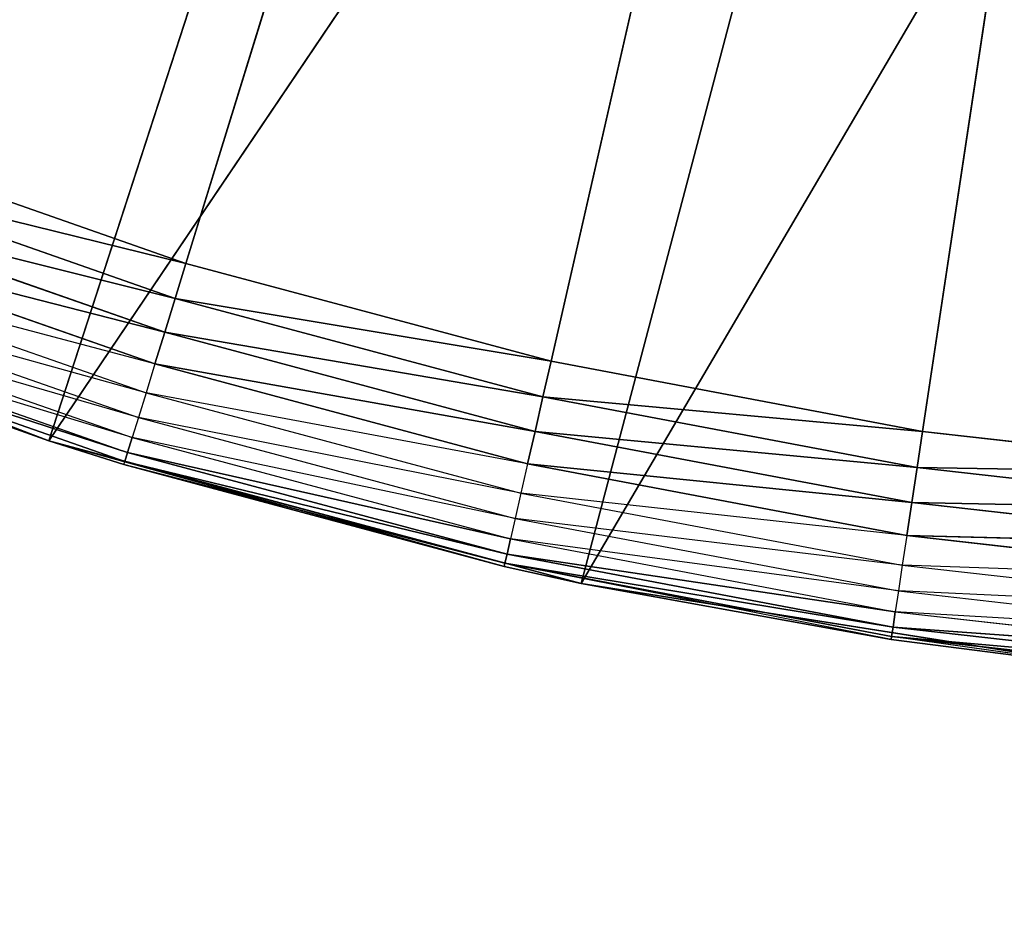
# Model space of a CAD drawing. Extents: x 0.1 to 17.7, y 0.1 to 17.7.
# Tile 379 of 656: x 15.9395 to 16.033, y 1.1602 to 1.2466. Entities that reach past the tile are written whole.
import ezdxf

# ---------------------------------------------------------------- set-up
doc = ezdxf.new("R2010")
doc.units = 0
doc.header["$LTSCALE"] = 2.54
doc.layers.get('0').update_dxf_attribs({"color": 13, "linetype": 'CONTINUOUS'})

# ---------------------------------------------------------------- blocks, each defined once
blk = doc.blocks.new('KOSZ_NA__MIECI_Z_POKRYWK__')
at = {"color": 0}
for p, q in [((16.096765, 1.68213, 10.3), (15.955283, 1.223455, 10.3)), ((16.096765, 1.68213, 10.3), (15.955283, 1.223455, 10.3)), ((15.989955, 1.214165, 10.3), (16.096765, 1.68213, 10.3)), ((15.989955, 1.214165, 10.3), (16.096765, 1.68213, 10.3)), ((16.025224, 1.207491, 10.3), (16.096765, 1.68213, 10.3)), ((16.025224, 1.207491, 10.3), (16.096765, 1.68213, 10.3)), ((15.942256, 1.206602, 10.5), (15.988609, 1.34926, 10.5)), ((15.942256, 1.206602, 10.5), (15.988609, 1.34926, 10.5)), ((15.942256, 1.206602, 10.5), (16.031181, 1.33833, 10.5)), ((15.942256, 1.206602, 10.5), (16.031181, 1.33833, 10.5)), ((15.992809, 1.193056, 10.5), (16.031181, 1.33833, 10.5)), ((15.992809, 1.193056, 10.5), (16.031181, 1.33833, 10.5)), ((15.992809, 1.193056, 10.5), (16.074788, 1.332821, 10.5)), ((15.992809, 1.193056, 10.5), (16.074788, 1.332821, 10.5)), ((15.955283, 1.223455, 10.3), (15.9214, 1.235311, 10.3)), ((15.955283, 1.223455, 10.3), (15.9214, 1.235311, 10.3)), ((15.920132, 1.232078, 10.300304), (15.954259, 1.220137, 10.300304)), ((15.955283, 1.223455, 10.3), (15.920132, 1.232078, 10.300304)), ((15.955283, 1.223455, 10.3), (15.920132, 1.232078, 10.300304)), ((15.920132, 1.232078, 10.300304), (15.954259, 1.220137, 10.300304)), ((15.918903, 1.228943, 10.301206), (15.953265, 1.216919, 10.301206)), ((15.954259, 1.220137, 10.300304), (15.918903, 1.228943, 10.301206)), ((15.954259, 1.220137, 10.300304), (15.918903, 1.228943, 10.301206)), ((15.918903, 1.228943, 10.301206), (15.953265, 1.216919, 10.301206)), ((15.953265, 1.216919, 10.301206), (15.917747, 1.226002, 10.302679)), ((15.953265, 1.216919, 10.301206), (15.917747, 1.226002, 10.302679)), ((15.917747, 1.226002, 10.302679), (15.952335, 1.2139, 10.302679)), ((15.942256, 1.206602, 10.5), (15.893396, 1.225357, 10.5)), ((15.942256, 1.206602, 10.5), (15.893396, 1.225357, 10.5)), ((15.916704, 1.223344, 10.304679), (15.951492, 1.211171, 10.304679)), ((15.952335, 1.2139, 10.302679), (15.916704, 1.223344, 10.304679)), ((15.955283, 1.223455, 10.3), (15.954259, 1.220137, 10.300304)), ((15.955283, 1.223455, 10.3), (15.954259, 1.220137, 10.300304)), ((15.989955, 1.214165, 10.3), (15.955283, 1.223455, 10.3)), ((15.989955, 1.214165, 10.3), (15.955283, 1.223455, 10.3)), ((15.915804, 1.221049, 10.307144), (15.950766, 1.208815, 10.307144)), ((15.951492, 1.211171, 10.304679), (15.915804, 1.221049, 10.307144)), ((15.954259, 1.220137, 10.300304), (15.953265, 1.216919, 10.301206)), ((15.954259, 1.220137, 10.300304), (15.953265, 1.216919, 10.301206)), ((15.954259, 1.220137, 10.300304), (15.989182, 1.210779, 10.300304)), ((15.989955, 1.214165, 10.3), (15.954259, 1.220137, 10.300304)), ((15.989955, 1.214165, 10.3), (15.954259, 1.220137, 10.300304)), ((15.954259, 1.220137, 10.300304), (15.989182, 1.210779, 10.300304)), ((15.915073, 1.219188, 10.31), (15.950177, 1.206904, 10.31)), ((15.950766, 1.208815, 10.307144), (15.915073, 1.219188, 10.31)), ((15.950177, 1.206904, 10.31), (15.914536, 1.217816, 10.31316)), ((15.914536, 1.217816, 10.31316), (15.949742, 1.205496, 10.31316)), ((15.942256, 1.206602, 10.5), (15.914095, 1.216693, 10.32)), ((15.914095, 1.216693, 10.32), (15.942256, 1.206602, 10.32)), ((15.942256, 1.206602, 10.5), (15.914095, 1.216693, 10.32)), ((15.942256, 1.206602, 10.32), (15.914206, 1.216976, 10.316527)), ((15.914206, 1.216976, 10.316527), (15.949477, 1.204634, 10.316527)), ((15.949742, 1.205496, 10.31316), (15.914206, 1.216976, 10.316527)), ((15.949742, 1.205496, 10.31316), (15.914206, 1.216976, 10.316527)), ((15.914206, 1.216976, 10.316527), (15.949477, 1.204634, 10.316527)), ((15.953265, 1.216919, 10.301206), (15.952335, 1.2139, 10.302679)), ((15.953265, 1.216919, 10.301206), (15.952335, 1.2139, 10.302679)), ((15.953265, 1.216919, 10.301206), (15.988432, 1.207496, 10.301206)), ((15.989182, 1.210779, 10.300304), (15.953265, 1.216919, 10.301206)), ((15.989182, 1.210779, 10.300304), (15.953265, 1.216919, 10.301206)), ((15.953265, 1.216919, 10.301206), (15.988432, 1.207496, 10.301206)), ((15.952335, 1.2139, 10.302679), (15.951492, 1.211171, 10.304679)), ((15.988432, 1.207496, 10.301206), (15.952335, 1.2139, 10.302679)), ((15.988432, 1.207496, 10.301206), (15.952335, 1.2139, 10.302679)), ((15.952335, 1.2139, 10.302679), (15.987729, 1.204416, 10.302679)), ((15.989955, 1.214165, 10.3), (15.989182, 1.210779, 10.300304)), ((15.989955, 1.214165, 10.3), (15.989182, 1.210779, 10.300304)), ((16.025224, 1.207491, 10.3), (15.989955, 1.214165, 10.3)), ((16.025224, 1.207491, 10.3), (15.989955, 1.214165, 10.3)), ((15.951492, 1.211171, 10.304679), (15.950766, 1.208815, 10.307144)), ((15.951492, 1.211171, 10.304679), (15.987094, 1.201631, 10.304679)), ((15.987729, 1.204416, 10.302679), (15.951492, 1.211171, 10.304679)), ((15.989182, 1.210779, 10.300304), (15.988432, 1.207496, 10.301206)), ((15.989182, 1.210779, 10.300304), (15.988432, 1.207496, 10.301206)), ((15.989182, 1.210779, 10.300304), (16.024707, 1.204057, 10.300304)), ((16.025224, 1.207491, 10.3), (15.989182, 1.210779, 10.300304)), ((16.025224, 1.207491, 10.3), (15.989182, 1.210779, 10.300304)), ((15.989182, 1.210779, 10.300304), (16.024707, 1.204057, 10.300304)), ((15.950766, 1.208815, 10.307144), (15.950177, 1.206904, 10.31)), ((15.950766, 1.208815, 10.307144), (15.986545, 1.199228, 10.307144)), ((15.987094, 1.201631, 10.304679), (15.950766, 1.208815, 10.307144)), ((15.988432, 1.207496, 10.301206), (15.987729, 1.204416, 10.302679)), ((15.988432, 1.207496, 10.301206), (15.987729, 1.204416, 10.302679)), ((15.988432, 1.207496, 10.301206), (16.024205, 1.200727, 10.301206)), ((16.024707, 1.204057, 10.300304), (15.988432, 1.207496, 10.301206)), ((16.024707, 1.204057, 10.300304), (15.988432, 1.207496, 10.301206)), ((15.988432, 1.207496, 10.301206), (16.024205, 1.200727, 10.301206)), ((16.025224, 1.207491, 10.3), (16.024707, 1.204057, 10.300304)), ((16.025224, 1.207491, 10.3), (16.024707, 1.204057, 10.300304)), ((16.060895, 1.203472, 10.3), (16.025224, 1.207491, 10.3)), ((16.060895, 1.203472, 10.3), (16.025224, 1.207491, 10.3)), ((15.942256, 1.206602, 10.32), (15.942256, 1.206602, 10.5)), ((15.942256, 1.206602, 10.32), (15.949387, 1.204344, 10.32)), ((15.949387, 1.204344, 10.32), (15.942256, 1.206602, 10.5)), ((15.942256, 1.206602, 10.32), (15.942256, 1.206602, 10.5)), ((15.949387, 1.204344, 10.32), (15.942256, 1.206602, 10.5)), ((15.985504, 1.194666, 10.32), (15.942256, 1.206602, 10.5)), ((15.985504, 1.194666, 10.32), (15.942256, 1.206602, 10.5)), ((15.992809, 1.193056, 10.5), (15.942256, 1.206602, 10.5)), ((15.992809, 1.193056, 10.5), (15.942256, 1.206602, 10.5)), ((15.942256, 1.206602, 10.32), (15.949477, 1.204634, 10.316527)), ((15.950177, 1.206904, 10.31), (15.949742, 1.205496, 10.31316)), ((15.986545, 1.199228, 10.307144), (15.950177, 1.206904, 10.31)), ((15.950177, 1.206904, 10.31), (15.986101, 1.197278, 10.31)), ((15.949742, 1.205496, 10.31316), (15.949477, 1.204634, 10.316527)), ((15.949742, 1.205496, 10.31316), (15.949477, 1.204634, 10.316527)), ((15.949742, 1.205496, 10.31316), (15.985773, 1.195842, 10.31316)), ((15.986101, 1.197278, 10.31), (15.949742, 1.205496, 10.31316)), ((15.986101, 1.197278, 10.31), (15.949742, 1.205496, 10.31316)), ((15.949742, 1.205496, 10.31316), (15.985773, 1.195842, 10.31316)), ((15.949387, 1.204344, 10.32), (15.949477, 1.204634, 10.316527)), ((15.949387, 1.204344, 10.32), (15.985504, 1.194666, 10.32)), ((15.949387, 1.204344, 10.32), (15.985504, 1.194666, 10.32)), ((15.949387, 1.204344, 10.32), (15.985571, 1.194963, 10.316527)), ((15.949387, 1.204344, 10.32), (15.985571, 1.194963, 10.316527)), ((15.949477, 1.204634, 10.316527), (15.985571, 1.194963, 10.316527)), ((15.985773, 1.195842, 10.31316), (15.949477, 1.204634, 10.316527)), ((15.985773, 1.195842, 10.31316), (15.949477, 1.204634, 10.316527)), ((15.949477, 1.204634, 10.316527), (15.985571, 1.194963, 10.316527)), ((15.987729, 1.204416, 10.302679), (15.987094, 1.201631, 10.304679)), ((16.024205, 1.200727, 10.301206), (15.987729, 1.204416, 10.302679)), ((16.024205, 1.200727, 10.301206), (15.987729, 1.204416, 10.302679)), ((15.987729, 1.204416, 10.302679), (16.023734, 1.197603, 10.302679)), ((16.024707, 1.204057, 10.300304), (16.024205, 1.200727, 10.301206)), ((16.024707, 1.204057, 10.300304), (16.024205, 1.200727, 10.301206)), ((16.024707, 1.204057, 10.300304), (16.060635, 1.200009, 10.300304)), ((16.060895, 1.203472, 10.3), (16.024707, 1.204057, 10.300304)), ((16.060895, 1.203472, 10.3), (16.024707, 1.204057, 10.300304)), ((16.024707, 1.204057, 10.300304), (16.060635, 1.200009, 10.300304)), ((15.987094, 1.201631, 10.304679), (15.986545, 1.199228, 10.307144)), ((15.987094, 1.201631, 10.304679), (16.023308, 1.194779, 10.304679)), ((16.023734, 1.197603, 10.302679), (15.987094, 1.201631, 10.304679)), ((16.024205, 1.200727, 10.301206), (16.023734, 1.197603, 10.302679)), ((16.024205, 1.200727, 10.301206), (16.023734, 1.197603, 10.302679)), ((16.024205, 1.200727, 10.301206), (16.060384, 1.196651, 10.301206)), ((16.060635, 1.200009, 10.300304), (16.024205, 1.200727, 10.301206)), ((16.060635, 1.200009, 10.300304), (16.024205, 1.200727, 10.301206)), ((16.024205, 1.200727, 10.301206), (16.060384, 1.196651, 10.301206)), ((15.986545, 1.199228, 10.307144), (15.986101, 1.197278, 10.31)), ((15.986545, 1.199228, 10.307144), (16.022942, 1.192342, 10.307144)), ((16.023308, 1.194779, 10.304679), (15.986545, 1.199228, 10.307144)), ((15.986101, 1.197278, 10.31), (15.985773, 1.195842, 10.31316)), ((15.986101, 1.197278, 10.31), (15.985773, 1.195842, 10.31316)), ((16.022942, 1.192342, 10.307144), (15.986101, 1.197278, 10.31)), ((15.986101, 1.197278, 10.31), (16.022643, 1.190364, 10.31)), ((16.023734, 1.197603, 10.302679), (16.023308, 1.194779, 10.304679)), ((16.060384, 1.196651, 10.301206), (16.023734, 1.197603, 10.302679)), ((16.060384, 1.196651, 10.301206), (16.023734, 1.197603, 10.302679)), ((16.023734, 1.197603, 10.302679), (16.060147, 1.1935, 10.302679)), ((15.985504, 1.194666, 10.32), (15.985571, 1.194963, 10.316527)), ((15.985773, 1.195842, 10.31316), (15.985571, 1.194963, 10.316527)), ((15.985773, 1.195842, 10.31316), (15.985571, 1.194963, 10.316527)), ((15.992809, 1.193056, 10.32), (15.985571, 1.194963, 10.316527)), ((16.022244, 1.187715, 10.32), (15.985571, 1.194963, 10.316527)), ((15.985571, 1.194963, 10.316527), (16.022289, 1.188015, 10.316527)), ((16.022423, 1.188907, 10.31316), (15.985571, 1.194963, 10.316527)), ((16.022423, 1.188907, 10.31316), (15.985571, 1.194963, 10.316527)), ((15.985571, 1.194963, 10.316527), (16.022289, 1.188015, 10.316527)), ((15.985773, 1.195842, 10.31316), (16.022423, 1.188907, 10.31316)), ((16.022643, 1.190364, 10.31), (15.985773, 1.195842, 10.31316)), ((16.022643, 1.190364, 10.31), (15.985773, 1.195842, 10.31316)), ((15.985773, 1.195842, 10.31316), (16.022423, 1.188907, 10.31316)), ((15.985504, 1.194666, 10.32), (15.992809, 1.193056, 10.5)), ((15.985504, 1.194666, 10.32), (15.992809, 1.193056, 10.32)), ((15.985504, 1.194666, 10.32), (15.992809, 1.193056, 10.5)), ((16.023308, 1.194779, 10.304679), (16.022942, 1.192342, 10.307144)), ((16.023308, 1.194779, 10.304679), (16.059933, 1.190653, 10.304679)), ((16.060147, 1.1935, 10.302679), (16.023308, 1.194779, 10.304679)), ((15.992809, 1.193056, 10.32), (15.992809, 1.193056, 10.5)), ((15.992809, 1.193056, 10.32), (15.992809, 1.193056, 10.5)), ((15.992809, 1.193056, 10.32), (16.022244, 1.187715, 10.32)), ((16.022244, 1.187715, 10.32), (15.992809, 1.193056, 10.5)), ((16.022244, 1.187715, 10.32), (15.992809, 1.193056, 10.5)), ((16.044501, 1.184869, 10.5), (15.992809, 1.193056, 10.5)), ((16.044501, 1.184869, 10.5), (15.992809, 1.193056, 10.5)), ((16.022942, 1.192342, 10.307144), (16.022643, 1.190364, 10.31)), ((16.022942, 1.192342, 10.307144), (16.059749, 1.188194, 10.307144)), ((16.059933, 1.190653, 10.304679), (16.022942, 1.192342, 10.307144)), ((16.022643, 1.190364, 10.31), (16.022423, 1.188907, 10.31316)), ((16.022643, 1.190364, 10.31), (16.022423, 1.188907, 10.31316)), ((16.059749, 1.188194, 10.307144), (16.022643, 1.190364, 10.31)), ((16.022643, 1.190364, 10.31), (16.059599, 1.1862, 10.31)), ((16.022423, 1.188907, 10.31316), (16.022289, 1.188015, 10.316527)), ((16.022423, 1.188907, 10.31316), (16.022289, 1.188015, 10.316527)), ((16.022423, 1.188907, 10.31316), (16.059489, 1.184731, 10.31316)), ((16.059599, 1.1862, 10.31), (16.022423, 1.188907, 10.31316)), ((16.059599, 1.1862, 10.31), (16.022423, 1.188907, 10.31316)), ((16.022423, 1.188907, 10.31316), (16.059489, 1.184731, 10.31316)), ((16.022244, 1.187715, 10.32), (16.022289, 1.188015, 10.316527)), ((16.022244, 1.187715, 10.32), (16.044501, 1.184869, 10.5)), ((16.022244, 1.187715, 10.32), (16.044501, 1.184869, 10.32)), ((16.022244, 1.187715, 10.32), (16.044501, 1.184869, 10.5)), ((16.044501, 1.184869, 10.32), (16.022289, 1.188015, 10.316527)), ((16.022289, 1.188015, 10.316527), (16.059422, 1.183831, 10.316527)), ((16.059489, 1.184731, 10.31316), (16.022289, 1.188015, 10.316527)), ((16.059489, 1.184731, 10.31316), (16.022289, 1.188015, 10.316527)), ((16.022289, 1.188015, 10.316527), (16.059422, 1.183831, 10.316527))]:
    blk.add_line(p, q, dxfattribs=at)
mesh = blk.add_polyface(dxfattribs=at)
corners = [(17.496765, 0.28213, 31.5), (0.296764, 0.28213, 31.5), (0.296764, 17.48213, 31.5)]
mesh.append_faces([[corners[k] for k in face] for face in [(0, 1, 2)]], dxfattribs={"color": 0})
mesh = blk.add_polyface(dxfattribs=at)
corners = [(17.496765, 0.28213, 31.5), (0.296764, 17.48213, 31.5), (17.496765, 17.48213, 31.5)]
mesh.append_faces([[corners[k] for k in face] for face in [(0, 1, 2)]], dxfattribs={"color": 0})
mesh = blk.add_polyface(dxfattribs=at)
corners = [(17.496765, 17.48213, 31.6), (9.296765, 8.88213, 31.6), (17.496765, 0.28213, 31.6)]
mesh.append_faces([[corners[k] for k in face] for face in [(0, 1, 2)]], dxfattribs={"color": 0})
mesh = blk.add_polyface(dxfattribs=at)
corners = [(17.496765, 0.28213, 31.6), (9.296765, 8.88213, 31.6), (9.290688, 8.812671, 31.6)]
mesh.append_faces([[corners[k] for k in face] for face in [(0, 1, 2)]], dxfattribs={"color": 0})
mesh = blk.add_polyface(dxfattribs=at)
corners = [(17.496765, 0.28213, 31.6), (9.290688, 8.812671, 31.6), (9.272642, 8.745322, 31.6)]
mesh.append_faces([[corners[k] for k in face] for face in [(0, 1, 2)]], dxfattribs={"color": 0})
mesh = blk.add_polyface(dxfattribs=at)
corners = [(17.496765, 0.28213, 31.6), (9.272642, 8.745322, 31.6), (9.243175, 8.68213, 31.6)]
mesh.append_faces([[corners[k] for k in face] for face in [(0, 1, 2)]], dxfattribs={"color": 0})
mesh = blk.add_polyface(dxfattribs=at)
corners = [(17.496765, 0.28213, 31.6), (9.243175, 8.68213, 31.6), (9.203182, 8.625015, 31.6)]
mesh.append_faces([[corners[k] for k in face] for face in [(0, 1, 2)]], dxfattribs={"color": 0})
mesh = blk.add_polyface(dxfattribs=at)
corners = [(17.496765, 0.28213, 31.6), (9.203182, 8.625015, 31.6), (9.15388, 8.575713, 31.6)]
mesh.append_faces([[corners[k] for k in face] for face in [(0, 1, 2)]], dxfattribs={"color": 0})
mesh = blk.add_polyface(dxfattribs=at)
corners = [(17.496765, 0.28213, 31.6), (9.15388, 8.575713, 31.6), (9.096765, 8.53572, 31.6)]
mesh.append_faces([[corners[k] for k in face] for face in [(0, 1, 2)]], dxfattribs={"color": 0})
mesh = blk.add_polyface(dxfattribs=at)
corners = [(17.496765, 0.28213, 31.6), (9.096765, 8.53572, 31.6), (9.033573, 8.506253, 31.6)]
mesh.append_faces([[corners[k] for k in face] for face in [(0, 1, 2)]], dxfattribs={"color": 0})
mesh = blk.add_polyface(dxfattribs=at)
corners = [(17.496765, 0.28213, 31.6), (9.033573, 8.506253, 31.6), (8.966224, 8.488207, 31.6)]
mesh.append_faces([[corners[k] for k in face] for face in [(0, 1, 2)]], dxfattribs={"color": 0})
mesh = blk.add_polyface(dxfattribs=at)
corners = [(17.496765, 0.28213, 31.6), (8.966224, 8.488207, 31.6), (8.896764, 8.48213, 31.6)]
mesh.append_faces([[corners[k] for k in face] for face in [(0, 1, 2)]], dxfattribs={"color": 0})
mesh = blk.add_polyface(dxfattribs=at)
corners = [(17.496765, 0.28213, 31.6), (8.896764, 8.48213, 31.6), (0.296764, 0.28213, 31.6)]
mesh.append_faces([[corners[k] for k in face] for face in [(0, 1, 2)]], dxfattribs={"color": 0})
mesh = blk.add_polyface(dxfattribs=at)
corners = [(16.096765, 1.68213, 10.3), (15.9214, 1.235311, 10.3), (15.888501, 1.249665, 10.3)]
mesh.append_faces([[corners[k] for k in face] for face in [(0, 1, 2)]], dxfattribs={"color": 0})
mesh = blk.add_polyface(dxfattribs=at)
corners = [(16.096765, 1.68213, 10.3), (15.955283, 1.223455, 10.3), (15.9214, 1.235311, 10.3)]
mesh.append_faces([[corners[k] for k in face] for face in [(0, 1, 2)]], dxfattribs={"color": 0})
mesh = blk.add_polyface(dxfattribs=at)
corners = [(16.096765, 1.68213, 10.3), (15.989955, 1.214165, 10.3), (15.955283, 1.223455, 10.3)]
mesh.append_faces([[corners[k] for k in face] for face in [(0, 1, 2)]], dxfattribs={"color": 0})
mesh = blk.add_polyface(dxfattribs=at)
corners = [(16.096765, 1.68213, 10.3), (16.025224, 1.207491, 10.3), (15.989955, 1.214165, 10.3)]
mesh.append_faces([[corners[k] for k in face] for face in [(0, 1, 2)]], dxfattribs={"color": 0})
mesh = blk.add_polyface(dxfattribs=at)
corners = [(16.096765, 1.68213, 10.3), (16.060895, 1.203472, 10.3), (16.025224, 1.207491, 10.3)]
mesh.append_faces([[corners[k] for k in face] for face in [(0, 1, 2)]], dxfattribs={"color": 0})
mesh = blk.add_polyface(dxfattribs=at)
corners = [(17.146765, 0.63213, 10.6), (1.941447, 1.621353, 10.6), (1.925657, 1.562423, 10.6)]
mesh.append_faces([[corners[k] for k in face] for face in [(0, 1, 2)]], dxfattribs={"color": 0})
mesh = blk.add_polyface(dxfattribs=at)
corners = [(17.146765, 0.63213, 10.6), (16.096765, 1.33213, 10.6), (1.941447, 1.621353, 10.6)]
mesh.append_faces([[corners[k] for k in face] for face in [(0, 1, 2)]], dxfattribs={"color": 0})
mesh = blk.add_polyface(dxfattribs=at)
corners = [(17.146765, 0.63213, 10.5), (1.899874, 1.50713, 10.5), (1.925657, 1.562423, 10.5)]
mesh.append_faces([[corners[k] for k in face] for face in [(0, 1, 2)]], dxfattribs={"color": 0})
mesh = blk.add_polyface(dxfattribs=at)
corners = [(17.146765, 0.63213, 10.6), (1.925657, 1.562423, 10.6), (1.899874, 1.50713, 10.6)]
mesh.append_faces([[corners[k] for k in face] for face in [(0, 1, 2)]], dxfattribs={"color": 0})
mesh = blk.add_polyface(dxfattribs=at)
corners = [(17.146765, 0.63213, 10.5), (1.925657, 1.562423, 10.5), (15.977057, 1.353238, 10.5)]
mesh.append_faces([[corners[k] for k in face] for face in [(0, 1, 2)]], dxfattribs={"color": 0})
mesh = blk.add_polyface(dxfattribs=at)
corners = [(17.146765, 0.63213, 10.5), (1.86488, 1.457154, 10.5), (1.899874, 1.50713, 10.5)]
mesh.append_faces([[corners[k] for k in face] for face in [(0, 1, 2)]], dxfattribs={"color": 0})
mesh = blk.add_polyface(dxfattribs=at)
corners = [(17.146765, 0.63213, 10.6), (1.899874, 1.50713, 10.6), (1.86488, 1.457154, 10.6)]
mesh.append_faces([[corners[k] for k in face] for face in [(0, 1, 2)]], dxfattribs={"color": 0})
mesh = blk.add_polyface(dxfattribs=at)
corners = [(17.146765, 0.63213, 10.5), (1.819863, 1.412451, 10.5), (1.86488, 1.457154, 10.5)]
mesh.append_faces([[corners[k] for k in face] for face in [(0, 1, 2)]], dxfattribs={"color": 0})
mesh = blk.add_polyface(dxfattribs=at)
corners = [(17.146765, 0.63213, 10.6), (1.86488, 1.457154, 10.6), (1.821741, 1.414015, 10.6)]
mesh.append_faces([[corners[k] for k in face] for face in [(0, 1, 2)]], dxfattribs={"color": 0})
mesh = blk.add_polyface(dxfattribs=at)
corners = [(17.146765, 0.63213, 10.6), (1.821741, 1.414015, 10.6), (1.771765, 1.379021, 10.6)]
mesh.append_faces([[corners[k] for k in face] for face in [(0, 1, 2)]], dxfattribs={"color": 0})
mesh = blk.add_polyface(dxfattribs=at)
corners = [(17.146765, 0.63213, 10.5), (1.771765, 1.379021, 10.5), (1.819863, 1.412451, 10.5)]
mesh.append_faces([[corners[k] for k in face] for face in [(0, 1, 2)]], dxfattribs={"color": 0})
mesh = blk.add_polyface(dxfattribs=at)
corners = [(17.146765, 0.63213, 10.5), (1.716472, 1.353238, 10.5), (1.771765, 1.379021, 10.5)]
mesh.append_faces([[corners[k] for k in face] for face in [(0, 1, 2)]], dxfattribs={"color": 0})
mesh = blk.add_polyface(dxfattribs=at)
corners = [(17.146765, 0.63213, 10.6), (1.771765, 1.379021, 10.6), (1.716472, 1.353238, 10.6)]
mesh.append_faces([[corners[k] for k in face] for face in [(0, 1, 2)]], dxfattribs={"color": 0})
mesh = blk.add_polyface(dxfattribs=at)
corners = [(15.947742, 1.365441, 10.5), (15.846765, 1.249117, 10.5), (15.893396, 1.225357, 10.5)]
mesh.append_faces([[corners[k] for k in face] for face in [(0, 1, 2)]], dxfattribs={"color": 0})
mesh = blk.add_polyface(dxfattribs=at)
corners = [(15.988609, 1.34926, 10.5), (15.947742, 1.365441, 10.5), (15.893396, 1.225357, 10.5)]
mesh.append_faces([[corners[k] for k in face] for face in [(0, 1, 2)]], dxfattribs={"color": 0})
mesh = blk.add_polyface(dxfattribs=at)
corners = [(17.146765, 0.63213, 10.5), (1.657542, 1.337447, 10.5), (1.716472, 1.353238, 10.5)]
mesh.append_faces([[corners[k] for k in face] for face in [(0, 1, 2)]], dxfattribs={"color": 0})
mesh = blk.add_polyface(dxfattribs=at)
corners = [(17.146765, 0.63213, 10.6), (1.716472, 1.353238, 10.6), (1.657542, 1.337447, 10.6)]
mesh.append_faces([[corners[k] for k in face] for face in [(0, 1, 2)]], dxfattribs={"color": 0})
mesh = blk.add_polyface(dxfattribs=at)
corners = [(17.146765, 0.63213, 10.5), (15.977057, 1.353238, 10.5), (16.035988, 1.337447, 10.5)]
mesh.append_faces([[corners[k] for k in face] for face in [(0, 1, 2)]], dxfattribs={"color": 0})
mesh = blk.add_polyface(dxfattribs=at)
corners = [(15.988609, 1.34926, 10.5), (15.893396, 1.225357, 10.5), (15.942256, 1.206602, 10.5)]
mesh.append_faces([[corners[k] for k in face] for face in [(0, 1, 2)]], dxfattribs={"color": 0})
mesh = blk.add_polyface(dxfattribs=at)
corners = [(16.031181, 1.33833, 10.5), (15.988609, 1.34926, 10.5), (15.942256, 1.206602, 10.5)]
mesh.append_faces([[corners[k] for k in face] for face in [(0, 1, 2)]], dxfattribs={"color": 0})
mesh = blk.add_polyface(dxfattribs=at)
corners = [(16.031181, 1.33833, 10.5), (15.942256, 1.206602, 10.5), (15.992809, 1.193056, 10.5)]
mesh.append_faces([[corners[k] for k in face] for face in [(0, 1, 2)]], dxfattribs={"color": 0})
mesh = blk.add_polyface(dxfattribs=at)
corners = [(16.074788, 1.332821, 10.5), (16.031181, 1.33833, 10.5), (15.992809, 1.193056, 10.5)]
mesh.append_faces([[corners[k] for k in face] for face in [(0, 1, 2)]], dxfattribs={"color": 0})
mesh = blk.add_polyface(dxfattribs=at)
corners = [(17.146765, 0.63213, 10.5), (0.546765, 0.63213, 10.5), (1.657542, 1.337447, 10.5)]
mesh.append_faces([[corners[k] for k in face] for face in [(0, 1, 2)]], dxfattribs={"color": 0})
mesh = blk.add_polyface(dxfattribs=at)
corners = [(17.146765, 0.63213, 10.6), (1.657542, 1.337447, 10.6), (0.546765, 0.63213, 10.6)]
mesh.append_faces([[corners[k] for k in face] for face in [(0, 1, 2)]], dxfattribs={"color": 0})
mesh = blk.add_polyface(dxfattribs=at)
corners = [(16.074788, 1.332821, 10.5), (15.992809, 1.193056, 10.5), (16.044501, 1.184869, 10.5)]
mesh.append_faces([[corners[k] for k in face] for face in [(0, 1, 2)]], dxfattribs={"color": 0})
mesh = blk.add_polyface(dxfattribs=at)
corners = [(15.955283, 1.223455, 10.3), (15.920132, 1.232078, 10.300304), (15.9214, 1.235311, 10.3)]
mesh.append_faces([[corners[k] for k in face] for face in [(0, 1, 2)]], dxfattribs={"color": 0})
mesh = blk.add_polyface(dxfattribs=at)
corners = [(15.954259, 1.220137, 10.300304), (15.918903, 1.228943, 10.301206), (15.920132, 1.232078, 10.300304)]
mesh.append_faces([[corners[k] for k in face] for face in [(0, 1, 2)]], dxfattribs={"color": 0})
mesh = blk.add_polyface(dxfattribs=at)
corners = [(15.955283, 1.223455, 10.3), (15.954259, 1.220137, 10.300304), (15.920132, 1.232078, 10.300304)]
mesh.append_faces([[corners[k] for k in face] for face in [(0, 1, 2)]], dxfattribs={"color": 0})
mesh = blk.add_polyface(dxfattribs=at)
corners = [(15.953265, 1.216919, 10.301206), (15.917747, 1.226002, 10.302679), (15.918903, 1.228943, 10.301206)]
mesh.append_faces([[corners[k] for k in face] for face in [(0, 1, 2)]], dxfattribs={"color": 0})
mesh = blk.add_polyface(dxfattribs=at)
corners = [(15.954259, 1.220137, 10.300304), (15.953265, 1.216919, 10.301206), (15.918903, 1.228943, 10.301206)]
mesh.append_faces([[corners[k] for k in face] for face in [(0, 1, 2)]], dxfattribs={"color": 0})
mesh = blk.add_polyface(dxfattribs=at)
corners = [(15.953265, 1.216919, 10.301206), (15.952335, 1.2139, 10.302679), (15.917747, 1.226002, 10.302679)]
mesh.append_faces([[corners[k] for k in face] for face in [(0, 1, 2)]], dxfattribs={"color": 0})
mesh = blk.add_polyface(dxfattribs=at)
corners = [(15.893396, 1.225357, 10.5), (15.914095, 1.216693, 10.32), (15.942256, 1.206602, 10.5)]
mesh.append_faces([[corners[k] for k in face] for face in [(0, 1, 2)]], dxfattribs={"color": 0})
mesh = blk.add_polyface(dxfattribs=at)
corners = [(15.989955, 1.214165, 10.3), (15.954259, 1.220137, 10.300304), (15.955283, 1.223455, 10.3)]
mesh.append_faces([[corners[k] for k in face] for face in [(0, 1, 2)]], dxfattribs={"color": 0})
mesh = blk.add_polyface(dxfattribs=at)
corners = [(15.989182, 1.210779, 10.300304), (15.953265, 1.216919, 10.301206), (15.954259, 1.220137, 10.300304)]
mesh.append_faces([[corners[k] for k in face] for face in [(0, 1, 2)]], dxfattribs={"color": 0})
mesh = blk.add_polyface(dxfattribs=at)
corners = [(15.989955, 1.214165, 10.3), (15.989182, 1.210779, 10.300304), (15.954259, 1.220137, 10.300304)]
mesh.append_faces([[corners[k] for k in face] for face in [(0, 1, 2)]], dxfattribs={"color": 0})
mesh = blk.add_polyface(dxfattribs=at)
corners = [(15.914206, 1.216976, 10.316527), (15.914536, 1.217816, 10.31316), (15.949742, 1.205496, 10.31316)]
mesh.append_faces([[corners[k] for k in face] for face in [(0, 1, 2)]], dxfattribs={"color": 0})
mesh = blk.add_polyface(dxfattribs=at)
corners = [(15.942256, 1.206602, 10.5), (15.914095, 1.216693, 10.32), (15.942256, 1.206602, 10.32)]
mesh.append_faces([[corners[k] for k in face] for face in [(0, 1, 2)]], dxfattribs={"color": 0})
mesh = blk.add_polyface(dxfattribs=at)
corners = [(15.942256, 1.206602, 10.32), (15.914206, 1.216976, 10.316527), (15.949477, 1.204634, 10.316527)]
mesh.append_faces([[corners[k] for k in face] for face in [(0, 1, 2)]], dxfattribs={"color": 0})
mesh = blk.add_polyface(dxfattribs=at)
corners = [(15.914206, 1.216976, 10.316527), (15.949742, 1.205496, 10.31316), (15.949477, 1.204634, 10.316527)]
mesh.append_faces([[corners[k] for k in face] for face in [(0, 1, 2)]], dxfattribs={"color": 0})
mesh = blk.add_polyface(dxfattribs=at)
corners = [(15.988432, 1.207496, 10.301206), (15.952335, 1.2139, 10.302679), (15.953265, 1.216919, 10.301206)]
mesh.append_faces([[corners[k] for k in face] for face in [(0, 1, 2)]], dxfattribs={"color": 0})
mesh = blk.add_polyface(dxfattribs=at)
corners = [(15.989182, 1.210779, 10.300304), (15.988432, 1.207496, 10.301206), (15.953265, 1.216919, 10.301206)]
mesh.append_faces([[corners[k] for k in face] for face in [(0, 1, 2)]], dxfattribs={"color": 0})
mesh = blk.add_polyface(dxfattribs=at)
corners = [(15.988432, 1.207496, 10.301206), (15.987729, 1.204416, 10.302679), (15.952335, 1.2139, 10.302679)]
mesh.append_faces([[corners[k] for k in face] for face in [(0, 1, 2)]], dxfattribs={"color": 0})
mesh = blk.add_polyface(dxfattribs=at)
corners = [(16.025224, 1.207491, 10.3), (15.989182, 1.210779, 10.300304), (15.989955, 1.214165, 10.3)]
mesh.append_faces([[corners[k] for k in face] for face in [(0, 1, 2)]], dxfattribs={"color": 0})
mesh = blk.add_polyface(dxfattribs=at)
corners = [(16.024707, 1.204057, 10.300304), (15.988432, 1.207496, 10.301206), (15.989182, 1.210779, 10.300304)]
mesh.append_faces([[corners[k] for k in face] for face in [(0, 1, 2)]], dxfattribs={"color": 0})
mesh = blk.add_polyface(dxfattribs=at)
corners = [(16.025224, 1.207491, 10.3), (16.024707, 1.204057, 10.300304), (15.989182, 1.210779, 10.300304)]
mesh.append_faces([[corners[k] for k in face] for face in [(0, 1, 2)]], dxfattribs={"color": 0})
mesh = blk.add_polyface(dxfattribs=at)
corners = [(16.024205, 1.200727, 10.301206), (15.987729, 1.204416, 10.302679), (15.988432, 1.207496, 10.301206)]
mesh.append_faces([[corners[k] for k in face] for face in [(0, 1, 2)]], dxfattribs={"color": 0})
mesh = blk.add_polyface(dxfattribs=at)
corners = [(16.024707, 1.204057, 10.300304), (16.024205, 1.200727, 10.301206), (15.988432, 1.207496, 10.301206)]
mesh.append_faces([[corners[k] for k in face] for face in [(0, 1, 2)]], dxfattribs={"color": 0})
mesh = blk.add_polyface(dxfattribs=at)
corners = [(16.060895, 1.203472, 10.3), (16.024707, 1.204057, 10.300304), (16.025224, 1.207491, 10.3)]
mesh.append_faces([[corners[k] for k in face] for face in [(0, 1, 2)]], dxfattribs={"color": 0})
mesh = blk.add_polyface(dxfattribs=at)
corners = [(15.942256, 1.206602, 10.5), (15.942256, 1.206602, 10.32), (15.949387, 1.204344, 10.32)]
mesh.append_faces([[corners[k] for k in face] for face in [(0, 1, 2)]], dxfattribs={"color": 0})
mesh = blk.add_polyface(dxfattribs=at)
corners = [(15.942256, 1.206602, 10.5), (15.949387, 1.204344, 10.32), (15.985504, 1.194666, 10.32)]
mesh.append_faces([[corners[k] for k in face] for face in [(0, 1, 2)]], dxfattribs={"color": 0})
mesh = blk.add_polyface(dxfattribs=at)
corners = [(15.942256, 1.206602, 10.5), (15.985504, 1.194666, 10.32), (15.992809, 1.193056, 10.5)]
mesh.append_faces([[corners[k] for k in face] for face in [(0, 1, 2)]], dxfattribs={"color": 0})
mesh = blk.add_polyface(dxfattribs=at)
corners = [(15.949742, 1.205496, 10.31316), (15.950177, 1.206904, 10.31), (15.986101, 1.197278, 10.31)]
mesh.append_faces([[corners[k] for k in face] for face in [(0, 1, 2)]], dxfattribs={"color": 0})
mesh = blk.add_polyface(dxfattribs=at)
corners = [(15.949477, 1.204634, 10.316527), (15.949742, 1.205496, 10.31316), (15.985773, 1.195842, 10.31316)]
mesh.append_faces([[corners[k] for k in face] for face in [(0, 1, 2)]], dxfattribs={"color": 0})
mesh = blk.add_polyface(dxfattribs=at)
corners = [(15.949742, 1.205496, 10.31316), (15.986101, 1.197278, 10.31), (15.985773, 1.195842, 10.31316)]
mesh.append_faces([[corners[k] for k in face] for face in [(0, 1, 2)]], dxfattribs={"color": 0})
mesh = blk.add_polyface(dxfattribs=at)
corners = [(15.949387, 1.204344, 10.32), (15.949477, 1.204634, 10.316527), (15.985571, 1.194963, 10.316527)]
mesh.append_faces([[corners[k] for k in face] for face in [(0, 1, 2)]], dxfattribs={"color": 0})
mesh = blk.add_polyface(dxfattribs=at)
corners = [(15.949387, 1.204344, 10.32), (15.985571, 1.194963, 10.316527), (15.985504, 1.194666, 10.32)]
mesh.append_faces([[corners[k] for k in face] for face in [(0, 1, 2)]], dxfattribs={"color": 0})
mesh = blk.add_polyface(dxfattribs=at)
corners = [(15.949477, 1.204634, 10.316527), (15.985773, 1.195842, 10.31316), (15.985571, 1.194963, 10.316527)]
mesh.append_faces([[corners[k] for k in face] for face in [(0, 1, 2)]], dxfattribs={"color": 0})
mesh = blk.add_polyface(dxfattribs=at)
corners = [(16.024205, 1.200727, 10.301206), (16.023734, 1.197603, 10.302679), (15.987729, 1.204416, 10.302679)]
mesh.append_faces([[corners[k] for k in face] for face in [(0, 1, 2)]], dxfattribs={"color": 0})
mesh = blk.add_polyface(dxfattribs=at)
corners = [(16.060635, 1.200009, 10.300304), (16.024205, 1.200727, 10.301206), (16.024707, 1.204057, 10.300304)]
mesh.append_faces([[corners[k] for k in face] for face in [(0, 1, 2)]], dxfattribs={"color": 0})
mesh = blk.add_polyface(dxfattribs=at)
corners = [(16.060895, 1.203472, 10.3), (16.060635, 1.200009, 10.300304), (16.024707, 1.204057, 10.300304)]
mesh.append_faces([[corners[k] for k in face] for face in [(0, 1, 2)]], dxfattribs={"color": 0})
mesh = blk.add_polyface(dxfattribs=at)
corners = [(16.060384, 1.196651, 10.301206), (16.023734, 1.197603, 10.302679), (16.024205, 1.200727, 10.301206)]
mesh.append_faces([[corners[k] for k in face] for face in [(0, 1, 2)]], dxfattribs={"color": 0})
mesh = blk.add_polyface(dxfattribs=at)
corners = [(16.060635, 1.200009, 10.300304), (16.060384, 1.196651, 10.301206), (16.024205, 1.200727, 10.301206)]
mesh.append_faces([[corners[k] for k in face] for face in [(0, 1, 2)]], dxfattribs={"color": 0})
mesh = blk.add_polyface(dxfattribs=at)
corners = [(15.985773, 1.195842, 10.31316), (15.986101, 1.197278, 10.31), (16.022643, 1.190364, 10.31)]
mesh.append_faces([[corners[k] for k in face] for face in [(0, 1, 2)]], dxfattribs={"color": 0})
mesh = blk.add_polyface(dxfattribs=at)
corners = [(16.060384, 1.196651, 10.301206), (16.060147, 1.1935, 10.302679), (16.023734, 1.197603, 10.302679)]
mesh.append_faces([[corners[k] for k in face] for face in [(0, 1, 2)]], dxfattribs={"color": 0})
mesh = blk.add_polyface(dxfattribs=at)
corners = [(15.985571, 1.194963, 10.316527), (15.985773, 1.195842, 10.31316), (16.022423, 1.188907, 10.31316)]
mesh.append_faces([[corners[k] for k in face] for face in [(0, 1, 2)]], dxfattribs={"color": 0})
mesh = blk.add_polyface(dxfattribs=at)
corners = [(16.022244, 1.187715, 10.32), (15.985571, 1.194963, 10.316527), (16.022289, 1.188015, 10.316527)]
mesh.append_faces([[corners[k] for k in face] for face in [(0, 1, 2)]], dxfattribs={"color": 0})
mesh = blk.add_polyface(dxfattribs=at)
corners = [(15.985571, 1.194963, 10.316527), (16.022423, 1.188907, 10.31316), (16.022289, 1.188015, 10.316527)]
mesh.append_faces([[corners[k] for k in face] for face in [(0, 1, 2)]], dxfattribs={"color": 0})
mesh = blk.add_polyface(dxfattribs=at)
corners = [(15.985773, 1.195842, 10.31316), (16.022643, 1.190364, 10.31), (16.022423, 1.188907, 10.31316)]
mesh.append_faces([[corners[k] for k in face] for face in [(0, 1, 2)]], dxfattribs={"color": 0})
mesh = blk.add_polyface(dxfattribs=at)
corners = [(15.992809, 1.193056, 10.5), (15.985504, 1.194666, 10.32), (15.992809, 1.193056, 10.32)]
mesh.append_faces([[corners[k] for k in face] for face in [(0, 1, 2)]], dxfattribs={"color": 0})
mesh = blk.add_polyface(dxfattribs=at)
corners = [(15.992809, 1.193056, 10.5), (15.992809, 1.193056, 10.32), (16.022244, 1.187715, 10.32)]
mesh.append_faces([[corners[k] for k in face] for face in [(0, 1, 2)]], dxfattribs={"color": 0})
mesh = blk.add_polyface(dxfattribs=at)
corners = [(15.992809, 1.193056, 10.5), (16.022244, 1.187715, 10.32), (16.044501, 1.184869, 10.5)]
mesh.append_faces([[corners[k] for k in face] for face in [(0, 1, 2)]], dxfattribs={"color": 0})
mesh = blk.add_polyface(dxfattribs=at)
corners = [(16.022423, 1.188907, 10.31316), (16.022643, 1.190364, 10.31), (16.059599, 1.1862, 10.31)]
mesh.append_faces([[corners[k] for k in face] for face in [(0, 1, 2)]], dxfattribs={"color": 0})
mesh = blk.add_polyface(dxfattribs=at)
corners = [(16.022289, 1.188015, 10.316527), (16.022423, 1.188907, 10.31316), (16.059489, 1.184731, 10.31316)]
mesh.append_faces([[corners[k] for k in face] for face in [(0, 1, 2)]], dxfattribs={"color": 0})
mesh = blk.add_polyface(dxfattribs=at)
corners = [(16.022423, 1.188907, 10.31316), (16.059599, 1.1862, 10.31), (16.059489, 1.184731, 10.31316)]
mesh.append_faces([[corners[k] for k in face] for face in [(0, 1, 2)]], dxfattribs={"color": 0})
mesh = blk.add_polyface(dxfattribs=at)
corners = [(16.044501, 1.184869, 10.5), (16.022244, 1.187715, 10.32), (16.044501, 1.184869, 10.32)]
mesh.append_faces([[corners[k] for k in face] for face in [(0, 1, 2)]], dxfattribs={"color": 0})
mesh = blk.add_polyface(dxfattribs=at)
corners = [(16.044501, 1.184869, 10.32), (16.022289, 1.188015, 10.316527), (16.059422, 1.183831, 10.316527)]
mesh.append_faces([[corners[k] for k in face] for face in [(0, 1, 2)]], dxfattribs={"color": 0})
mesh = blk.add_polyface(dxfattribs=at)
corners = [(16.022289, 1.188015, 10.316527), (16.059489, 1.184731, 10.31316), (16.059422, 1.183831, 10.316527)]
mesh.append_faces([[corners[k] for k in face] for face in [(0, 1, 2)]], dxfattribs={"color": 0})

msp = doc.modelspace()

# ---------------------------------------------------------------- block references
at = {"color": 0}
msp.add_blockref('KOSZ_NA__MIECI_Z_POKRYWK__', (0, 0), dxfattribs=at)

doc.saveas('drawing.dxf')
